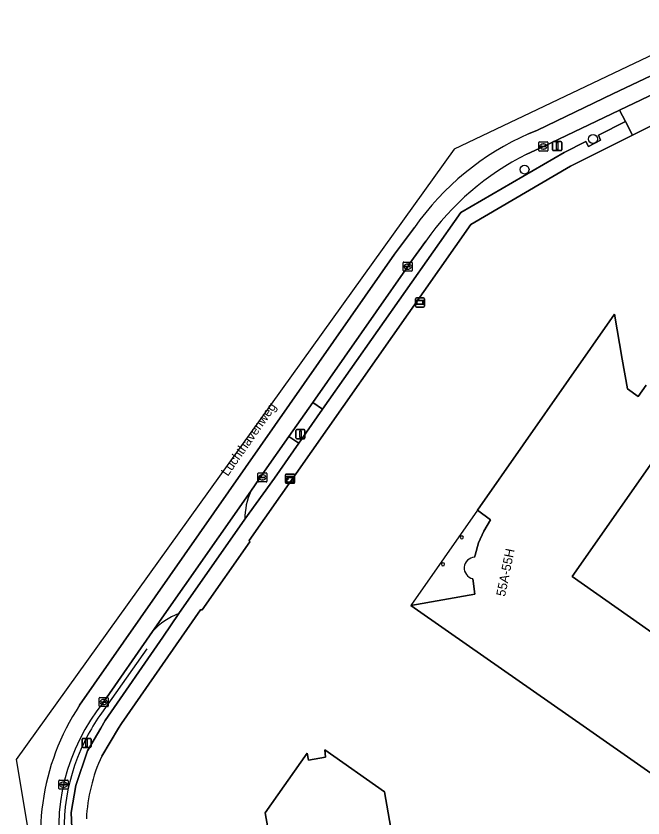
# Model space of a CAD drawing. Extents: x 155018 to 156648, y 383979 to 385733.
# Drawn here: x 155386.2 to 155454.7, y 385490.2 to 385577.9 of the extents above; entities that cross this region are included whole.
import ezdxf

# ---------------------------------------------------------------- set-up
doc = ezdxf.new("R2010")
doc.units = 0
for name, color, linetype in [('IMGEO_Berm_groen', 7, 'Continuous'), ('IMGEO_Boom', 7, 'Continuous'), ('IMGEO_Erf', 7, 'Continuous'), ('IMGEO_Hek', 7, 'Continuous'), ('IMGEO_Kast', 7, 'Continuous'), ('IMGEO_Kolk', 7, 'Continuous'), ('IMGEO_Lichtmast', 7, 'Continuous'), ('IMGEO_Openbare_ruimte_label', 7, 'Continuous'), ('IMGEO_Pand', 7, 'Continuous'), ('IMGEO_Pand_nummerreeks', 7, 'Continuous'), ('IMGEO_Pand_overbouw', 7, 'Continuous'), ('IMGEO_Rijbaan_lokaal_gesloten', 7, 'Continuous'), ('IMGEO_Rijbaan_lokaal_open', 7, 'Continuous'), ('IMGEO_Verkeersbordpaal', 7, 'Continuous'), ('IMGEO_Voetpad_open', 7, 'Continuous'), ('IMGEO_Wegwijzer', 7, 'Continuous')]:
    doc.layers.add(name, color=color, linetype=linetype)

msp = doc.modelspace()

# ---------------------------------------------------------------- linework, layer by layer
at = {"layer": 'IMGEO_Berm_groen'}
for points in [[(155434.827, 385556.382), (155446.112, 385562.962), (155448.512, 385564.16), (155448.79, 385563.614), (155450.106, 385564.29), (155449.864, 385564.835), (155452.829, 385566.316), (155452.179, 385567.565), (155443.846, 385563.598), (155442.028, 385562.765)], [(155430.984, 385553.252), (155429.177, 385550.744), (155429.008, 385550.471), (155418.623, 385535.622), (155419.693, 385534.868), (155434.827, 385556.382)], [(155417.082, 385531.152), (155416.01, 385531.886), (155413.359, 385528.115), (155411.839, 385525.927)], [(155411.198, 385522.837), (155414.437, 385527.355), (155417.082, 385531.152)], [(155402.22, 385509.945), (155403.99, 385512.527)], [(155401.105, 385510.581), (155395.749, 385502.856)], [(155396.836, 385460.097), (155392.404, 385485.804), (155392.206, 385490.777), (155392.699, 385493.73), (155393.968, 385497.53), (155395.424, 385500), (155395.93, 385500.859), (155402.22, 385509.945)]]:
    msp.add_lwpolyline(points, dxfattribs=at)
for centre, radius, start, end in [((155455.495, 385535.964), 29.994, 116.67795, 144.80347), ((155418.812, 385522.869), 7.614, 156.3208, 180.24038), ((155406.341, 385505.93), 7.004, 109.61554, 138.38564), ((155412.73, 385489.015), 21.907, 140.81748, 191.14435)]:
    msp.add_arc(centre, radius, start, end, dxfattribs=at)
at = {"layer": 'IMGEO_Boom'}
for centre in [(155449.284, 385564.416), (155441.79, 385561.082)]:
    msp.add_circle(centre, 0.489, dxfattribs=at)
at = {"layer": 'IMGEO_Erf'}
for points in [[(155502.294, 385588.019), (155500, 385586.933), (155498.671, 385586.304), (155493.9, 385583.993), (155493.696, 385583.894), (155459.766, 385567.858), (155459.431, 385567.7), (155457.287, 385566.687), (155453.832, 385564.956), (155453.598, 385564.839), (155446.802, 385561.433), (155435.925, 385555.057), (155411.68, 385520.536), (155411.752, 385520.376), (155406.537, 385512.94), (155406.361, 385512.946), (155397.699, 385500.517), (155397.386, 385500), (155395.535, 385496.941)], [(155436.328, 385518.686), (155436.384, 385518.908), (155436.764, 385520.255), (155437.335, 385521.553), (155438.049, 385522.777), (155436.626, 385523.847), (155451.615, 385545.258), (155452.482, 385540.334), (155453.049, 385537.118), (155454.236, 385536.267), (155455.087, 385537.492)], [(155457.308, 385531.303), (155447.008, 385516.59), (155461.73, 385506.248)], [(155461.191, 385491.186), (155448.571, 385500), (155433.468, 385510.548), (155429.369, 385513.411), (155436.367, 385514.668), (155436.159, 385516.077), (155436.132, 385516.349)], [(155419.428, 385473.392), (155419.074, 385475.068), (155416.289, 385474.583), (155413.427, 385490.745), (155418.006, 385497.261), (155418.169, 385496.514), (155420.029, 385496.85), (155419.937, 385497.619), (155426.458, 385493.047), (155428.638, 385480.73), (155440.953, 385482.902), (155447.458, 385478.337), (155446.707, 385478.17), (155447.049, 385476.298), (155447.84, 385476.438), (155443.237, 385469.876)]]:
    msp.add_lwpolyline(points, dxfattribs=at)
for centre, radius, start, end in [((155434.932, 385520.872), 0.175, 90, 270), ((155434.932, 385520.872), 0.175, 270, 90), ((155436.371, 385517.506), 1.181, 92.08687, 258.32498), ((155432.863, 385517.92), 0.175, 90, 270), ((155432.863, 385517.92), 0.175, 270, 90), ((155412.383, 385489.191), 18.545, 155.29741, 177.26715)]:
    msp.add_arc(centre, radius, start, end, dxfattribs=at)
at = {"layer": 'IMGEO_Hek'}
msp.add_lwpolyline([(155400.466, 385508.687), (155395.513, 385501.657)], dxfattribs=at)
for centre, radius, start, end in [((155413.199, 385488.98), 21.761, 144.36814, 151.52722), ((155413.383, 385488.865), 21.976, 151.49289, 190.34791)]:
    msp.add_arc(centre, radius, start, end, dxfattribs=at)
at = {"layer": 'IMGEO_Kast'}
for p, q in [((155415.637, 385526.855), (155415.637, 385527.696)), ((155415.637, 385527.696), (155415.637, 385526.855)), ((155415.712, 385527.78), (155416.553, 385527.78)), ((155416.553, 385527.78), (155415.712, 385527.78)), ((155416.637, 385527.705), (155416.637, 385526.864)), ((155416.637, 385526.864), (155416.637, 385527.705)), ((155416.562, 385526.78), (155415.721, 385526.78)), ((155415.721, 385526.78), (155416.562, 385526.78))]:
    msp.add_line(p, q, dxfattribs=at)
for points in [[(155415.832, 385527.57), (155416.432, 385527.57), (155416.432, 385527.485), (155415.832, 385527.485), (155415.832, 385527.57)], [(155415.832, 385527.395), (155416.432, 385527.395), (155416.432, 385526.906), (155415.832, 385526.906), (155415.832, 385527.395)]]:
    msp.add_lwpolyline(points, dxfattribs=at)
msp.add_circle((155415.916, 385527.244), 0.0377, dxfattribs=at)
for centre, start, end in [((155415.715, 385527.702), 92.4484, 184.28452), ((155415.715, 385527.702), 92.4484, 184.28452), ((155416.559, 385527.702), 2.4484, 94.28452), ((155416.559, 385527.702), 2.4484, 94.28452), ((155415.715, 385526.858), 182.4484, 274.28452), ((155415.715, 385526.858), 182.4484, 274.28452), ((155416.559, 385526.858), 272.4484, 4.28452), ((155416.559, 385526.858), 272.4484, 4.28452)]:
    msp.add_arc(centre, 0.0779, start, end, dxfattribs=at)
at = {"layer": 'IMGEO_Kolk'}
for p, q in [((155443.345, 385563.172), (155443.345, 385564.024)), ((155443.42, 385564.098), (155444.272, 385564.098)), ((155444.346, 385564.024), (155444.346, 385563.172)), ((155443.604, 385563.592), (155443.604, 385563.604)), ((155444.042, 385563.555), (155443.644, 385563.555)), ((155443.647, 385563.641), (155444.045, 385563.641)), ((155443.856, 385563.318), (155443.831, 385563.318)), ((155443.833, 385563.878), (155443.858, 385563.878)), ((155444.088, 385563.604), (155444.088, 385563.592)), ((155444.272, 385563.098), (155443.42, 385563.098)), ((155428.507, 385550.045), (155428.507, 385550.897)), ((155428.582, 385550.971), (155429.434, 385550.971)), ((155429.508, 385550.897), (155429.508, 385550.045)), ((155428.766, 385550.465), (155428.766, 385550.477)), ((155429.204, 385550.428), (155428.806, 385550.428)), ((155428.809, 385550.514), (155429.207, 385550.514)), ((155429.018, 385550.191), (155428.993, 385550.191)), ((155428.995, 385550.751), (155429.02, 385550.751)), ((155429.25, 385550.477), (155429.25, 385550.465)), ((155429.434, 385549.971), (155428.582, 385549.971)), ((155412.612, 385526.995), (155412.612, 385527.847)), ((155412.687, 385527.921), (155413.539, 385527.921)), ((155412.871, 385527.415), (155412.871, 385527.427)), ((155413.309, 385527.378), (155412.911, 385527.378)), ((155412.914, 385527.464), (155413.312, 385527.464)), ((155413.1, 385527.701), (155413.125, 385527.701)), ((155413.355, 385527.427), (155413.355, 385527.415)), ((155413.613, 385527.847), (155413.613, 385526.995)), ((155413.539, 385526.921), (155412.687, 385526.921)), ((155413.123, 385527.141), (155413.098, 385527.141)), ((155395.248, 385502.43), (155395.248, 385503.282)), ((155395.323, 385503.356), (155396.175, 385503.356)), ((155395.507, 385502.85), (155395.507, 385502.862)), ((155395.945, 385502.813), (155395.547, 385502.813)), ((155395.55, 385502.899), (155395.948, 385502.899)), ((155395.736, 385503.136), (155395.761, 385503.136)), ((155395.991, 385502.862), (155395.991, 385502.85)), ((155396.249, 385503.282), (155396.249, 385502.43)), ((155396.175, 385502.356), (155395.323, 385502.356)), ((155395.759, 385502.576), (155395.734, 385502.576)), ((155390.858, 385493.406), (155390.858, 385494.258)), ((155390.933, 385494.332), (155391.785, 385494.332)), ((155391.346, 385494.112), (155391.371, 385494.112)), ((155391.859, 385494.258), (155391.859, 385493.406)), ((155391.785, 385493.332), (155390.933, 385493.332)), ((155391.117, 385493.826), (155391.117, 385493.838)), ((155391.555, 385493.789), (155391.157, 385493.789)), ((155391.16, 385493.875), (155391.558, 385493.875)), ((155391.369, 385493.552), (155391.344, 385493.552)), ((155391.601, 385493.838), (155391.601, 385493.826))]:
    msp.add_line(p, q, dxfattribs=at)
for points in [[(155443.345, 385563.172), (155443.345, 385564.024)], [(155443.42, 385564.098), (155444.272, 385564.098)], [(155444.346, 385564.024), (155444.346, 385563.172)], [(155444.272, 385563.098), (155443.42, 385563.098)], [(155428.507, 385550.045), (155428.507, 385550.897)], [(155428.582, 385550.971), (155429.434, 385550.971)], [(155429.508, 385550.897), (155429.508, 385550.045)], [(155429.434, 385549.971), (155428.582, 385549.971)], [(155412.612, 385526.995), (155412.612, 385527.847)], [(155412.687, 385527.921), (155413.539, 385527.921)], [(155413.613, 385527.847), (155413.613, 385526.995)], [(155413.539, 385526.921), (155412.687, 385526.921)], [(155395.248, 385502.43), (155395.248, 385503.282)], [(155395.323, 385503.356), (155396.175, 385503.356)], [(155396.249, 385503.282), (155396.249, 385502.43)], [(155396.175, 385502.356), (155395.323, 385502.356)], [(155390.858, 385493.406), (155390.858, 385494.258)], [(155390.933, 385494.332), (155391.785, 385494.332)], [(155391.859, 385494.258), (155391.859, 385493.406)], [(155391.785, 385493.332), (155390.933, 385493.332)]]:
    msp.add_lwpolyline(points, dxfattribs=at)
for centre, radius, start, end in [((155443.422, 385564.022), 0.0765, 91.55205, 178.44795), ((155443.422, 385564.022), 0.0765, 91.55205, 178.44795), ((155444.27, 385564.022), 0.0765, 1.55205, 88.44795), ((155444.27, 385564.022), 0.0765, 1.55205, 88.44795), ((155443.422, 385563.174), 0.0765, 181.55205, 268.44795), ((155443.422, 385563.174), 0.0765, 181.55205, 268.44795), ((155443.644, 385563.601), 0.0403, 85.87752, 175.75265), ((155443.641, 385563.591), 0.0366, 178.93798, 274.71019), ((155444.045, 385563.598), 0.043, 264.86636, 352.45326), ((155444.049, 385563.603), 0.0386, 1.73085, 96.63898), ((155444.27, 385563.174), 0.0765, 271.55205, 358.44795), ((155444.27, 385563.174), 0.0765, 271.55205, 358.44795), ((155428.584, 385550.895), 0.0765, 91.55205, 178.44795), ((155428.584, 385550.895), 0.0765, 91.55205, 178.44795), ((155429.432, 385550.895), 0.0765, 1.55205, 88.44795), ((155429.432, 385550.895), 0.0765, 1.55205, 88.44795), ((155428.584, 385550.047), 0.0765, 181.55205, 268.44795), ((155428.584, 385550.047), 0.0765, 181.55205, 268.44795), ((155428.806, 385550.474), 0.0403, 85.87752, 175.75265), ((155428.803, 385550.464), 0.0366, 178.93798, 274.71019), ((155429.207, 385550.471), 0.043, 264.86636, 352.45326), ((155429.211, 385550.476), 0.0386, 1.73085, 96.63898), ((155429.432, 385550.047), 0.0765, 271.55205, 358.44795), ((155429.432, 385550.047), 0.0765, 271.55205, 358.44795), ((155412.689, 385527.845), 0.0765, 91.55205, 178.44795), ((155412.689, 385527.845), 0.0765, 91.55205, 178.44795), ((155412.911, 385527.424), 0.0403, 85.87752, 175.75265), ((155412.908, 385527.414), 0.0366, 178.93798, 274.71019), ((155413.312, 385527.421), 0.043, 264.86636, 352.45326), ((155413.316, 385527.426), 0.0386, 1.73085, 96.63898), ((155413.537, 385527.845), 0.0765, 1.55205, 88.44795), ((155413.537, 385527.845), 0.0765, 1.55205, 88.44795), ((155412.689, 385526.997), 0.0765, 181.55205, 268.44795), ((155412.689, 385526.997), 0.0765, 181.55205, 268.44795), ((155413.537, 385526.997), 0.0765, 271.55205, 358.44795), ((155413.537, 385526.997), 0.0765, 271.55205, 358.44795), ((155395.325, 385503.28), 0.0765, 91.55205, 178.44795), ((155395.325, 385503.28), 0.0765, 91.55205, 178.44795), ((155395.547, 385502.859), 0.0403, 85.87752, 175.75265), ((155395.544, 385502.849), 0.0366, 178.93798, 274.71019), ((155395.948, 385502.856), 0.043, 264.86636, 352.45326), ((155395.952, 385502.861), 0.0386, 1.73085, 96.63898), ((155396.173, 385503.28), 0.0765, 1.55205, 88.44795), ((155396.173, 385503.28), 0.0765, 1.55205, 88.44795), ((155395.325, 385502.432), 0.0765, 181.55205, 268.44795), ((155395.325, 385502.432), 0.0765, 181.55205, 268.44795), ((155396.173, 385502.432), 0.0765, 271.55205, 358.44795), ((155396.173, 385502.432), 0.0765, 271.55205, 358.44795), ((155390.935, 385494.256), 0.0765, 91.55205, 178.44795), ((155390.935, 385494.256), 0.0765, 91.55205, 178.44795), ((155391.157, 385493.835), 0.0403, 85.87752, 175.75265), ((155391.562, 385493.837), 0.0386, 1.73085, 96.63898), ((155391.783, 385494.256), 0.0765, 1.55205, 88.44795), ((155391.783, 385494.256), 0.0765, 1.55205, 88.44795), ((155390.935, 385493.408), 0.0765, 181.55205, 268.44795), ((155390.935, 385493.408), 0.0765, 181.55205, 268.44795), ((155391.154, 385493.825), 0.0366, 178.93798, 274.71019), ((155391.558, 385493.832), 0.043, 264.86636, 352.45326), ((155391.783, 385493.408), 0.0765, 271.55205, 358.44795), ((155391.783, 385493.408), 0.0765, 271.55205, 358.44795)]:
    msp.add_arc(centre, radius, start, end, dxfattribs=at)
for centre, major_axis, ratio, start_param, end_param in [((155443.832, 385563.598), (-0.387, 0.002), 0.722429, 4.712389, 7.853982), ((155443.857, 385563.598), (-0.39, 0.002), 0.717154, 1.570796, 4.712389), ((155428.994, 385550.471), (-0.387, 0.002), 0.722429, 4.712389, 7.853982), ((155429.019, 385550.471), (-0.39, 0.002), 0.717154, 1.570796, 4.712389), ((155413.099, 385527.421), (-0.387, 0.002), 0.722429, 4.712389, 7.853982), ((155413.124, 385527.421), (-0.39, 0.002), 0.717154, 1.570796, 4.712389), ((155395.735, 385502.856), (-0.387, 0.002), 0.722429, 4.712389, 7.853982), ((155395.76, 385502.856), (-0.39, 0.002), 0.717154, 1.570796, 4.712389), ((155391.345, 385493.832), (-0.387, 0.002), 0.722429, 4.712389, 7.853982), ((155391.37, 385493.832), (-0.39, 0.002), 0.717154, 1.570796, 4.712389)]:
    msp.add_ellipse(centre, major_axis=major_axis, ratio=ratio, start_param=start_param, end_param=end_param, dxfattribs=at)
at = {"layer": 'IMGEO_Lichtmast'}
for p, q in [((155444.865, 385563.246), (155444.865, 385564.046)), ((155444.865, 385564.046), (155444.865, 385563.246)), ((155444.965, 385564.146), (155445.755, 385564.146)), ((155445.755, 385564.146), (155444.965, 385564.146)), ((155445.855, 385564.046), (155445.855, 385563.246)), ((155445.855, 385563.246), (155445.855, 385564.046)), ((155445.755, 385563.146), (155444.965, 385563.146)), ((155444.965, 385563.146), (155445.755, 385563.146)), ((155416.781, 385531.756), (155416.781, 385532.556)), ((155416.781, 385532.556), (155416.781, 385531.756)), ((155416.881, 385532.656), (155417.671, 385532.656)), ((155417.671, 385532.656), (155416.881, 385532.656)), ((155417.771, 385532.556), (155417.771, 385531.756)), ((155417.771, 385531.756), (155417.771, 385532.556)), ((155417.671, 385531.656), (155416.881, 385531.656)), ((155416.881, 385531.656), (155417.671, 385531.656))]:
    msp.add_line(p, q, dxfattribs=at)
for points in [[(155445.285, 385564.021), (155445.435, 385564.021), (155445.435, 385563.271), (155445.285, 385563.271), (155445.285, 385564.021)], [(155417.201, 385532.531), (155417.351, 385532.531), (155417.351, 385531.781), (155417.201, 385531.781), (155417.201, 385532.531)]]:
    msp.add_lwpolyline(points, dxfattribs=at)
for centre, start, end in [((155444.965, 385564.046), 90, 180), ((155444.965, 385564.046), 90, 180), ((155445.755, 385564.046), 0, 90), ((155445.755, 385564.046), 360, 90), ((155444.965, 385563.246), 180, 270), ((155444.965, 385563.246), 180, 270), ((155445.755, 385563.246), 270, 0), ((155445.755, 385563.246), 270, 0), ((155416.881, 385532.556), 90, 180), ((155416.881, 385532.556), 90, 180), ((155417.671, 385532.556), 0, 90), ((155417.671, 385532.556), 360, 90), ((155416.881, 385531.756), 180, 270), ((155416.881, 385531.756), 180, 270), ((155417.671, 385531.756), 270, 0), ((155417.671, 385531.756), 270, 0)]:
    msp.add_arc(centre, 0.1, start, end, dxfattribs=at)
at = {"layer": 'IMGEO_Pand'}
for points in [[(155455.087, 385537.492), (155454.236, 385536.267), (155453.049, 385537.118), (155452.482, 385540.334), (155451.615, 385545.258), (155436.626, 385523.847), (155438.049, 385522.777), (155437.335, 385521.553), (155436.764, 385520.255), (155436.384, 385518.908), (155436.328, 385518.686)], [(155461.73, 385506.248), (155447.008, 385516.59), (155457.308, 385531.303)], [(155436.132, 385516.349), (155436.159, 385516.077), (155436.367, 385514.668), (155429.369, 385513.411), (155433.468, 385510.548), (155448.571, 385500), (155461.191, 385491.186)], [(155420.192, 385471.399), (155421.012, 385469.886), (155417.884, 385465.397), (155443.237, 385469.876), (155447.84, 385476.438), (155447.049, 385476.298), (155446.707, 385478.17), (155447.458, 385478.337), (155440.953, 385482.902), (155428.638, 385480.73), (155426.458, 385493.047), (155419.937, 385497.619), (155420.029, 385496.85), (155418.169, 385496.514), (155418.006, 385497.261), (155413.427, 385490.745), (155416.289, 385474.583), (155419.074, 385475.068), (155419.428, 385473.392)]]:
    msp.add_lwpolyline(points, dxfattribs=at)
for centre, radius, start, end in [((155434.932, 385520.872), 0.175, 90, 270), ((155434.932, 385520.872), 0.175, 270, 90), ((155436.371, 385517.506), 1.181, 92.08687, 258.32498), ((155432.863, 385517.92), 0.175, 90, 270), ((155432.863, 385517.92), 0.175, 270, 90)]:
    msp.add_arc(centre, radius, start, end, dxfattribs=at)
at = {"layer": 'IMGEO_Pand_overbouw'}
for points in [[(155436.328, 385518.686), (155436.384, 385518.908), (155436.764, 385520.255), (155437.335, 385521.553), (155438.049, 385522.777), (155436.626, 385523.847), (155429.369, 385513.411)], [(155429.369, 385513.411), (155436.367, 385514.668), (155436.159, 385516.077), (155436.132, 385516.349)]]:
    msp.add_lwpolyline(points, dxfattribs=at)
msp.add_arc((155436.371, 385517.506), 1.181, 92.08687, 258.32498, dxfattribs=at)
at = {"layer": 'IMGEO_Rijbaan_lokaal_gesloten'}
for points in [[(155571.16, 385628.551), (155434.108, 385563.323), (155386.165, 385496.571), (155415.328, 385322.488), (155407.859, 385312.922)], [(155559.011, 385620.331), (155534.426, 385608.693), (155451.433, 385569.345), (155443.207, 385565.404), (155442.24, 385564.981)], [(155442.24, 385564.981), (155443.207, 385565.404), (155451.433, 385569.345), (155534.426, 385608.693), (155559.011, 385620.331)], [(155442.028, 385562.765), (155443.846, 385563.598), (155452.179, 385567.565), (155458.522, 385570.59), (155462.832, 385572.609), (155489.987, 385585.516), (155491.092, 385586.04), (155501.008, 385590.708), (155510.247, 385595.091), (155529.79, 385604.354), (155535.495, 385607.05), (155543.415, 385610.816), (155545.148, 385611.603), (155559.847, 385618.598)], [(155429.741, 385554.745), (155427.57, 385551.828), (155393.123, 385502.506)], [(155393.123, 385502.506), (155427.57, 385551.828), (155429.741, 385554.745)], [(155395.749, 385502.856), (155401.105, 385510.581), (155411.839, 385525.927), (155413.359, 385528.115), (155416.01, 385531.886), (155418.623, 385535.622), (155429.008, 385550.471), (155429.177, 385550.744), (155430.984, 385553.252)]]:
    msp.add_lwpolyline(points, dxfattribs=at)
for centre, radius, start, end in [((155454.21, 385537.615), 29.869, 113.62533, 145.00589), ((155454.21, 385537.615), 29.869, 113.62533, 145.00589), ((155455.495, 385535.964), 29.994, 116.67795, 144.80347), ((155412.73, 385489.015), 21.907, 140.81748, 191.14435), ((155414.464, 385488.329), 25.621, 146.40376, 197.78036), ((155414.464, 385488.329), 25.621, 146.40376, 197.78036)]:
    msp.add_arc(centre, radius, start, end, dxfattribs=at)
at = {"layer": 'IMGEO_Rijbaan_lokaal_open'}
msp.add_lwpolyline([(155459.766, 385567.858), (155459.076, 385569.373), (155458.522, 385570.59), (155452.179, 385567.565), (155452.829, 385566.316), (155453.598, 385564.839), (155453.832, 385564.956), (155457.287, 385566.687), (155459.431, 385567.7)], close=True, dxfattribs=at)
for points in [[(155411.839, 385525.927), (155401.105, 385510.581)], [(155403.99, 385512.527), (155411.198, 385522.837)]]:
    msp.add_lwpolyline(points, dxfattribs=at)
for centre, radius, start, end in [((155418.812, 385522.869), 7.614, 156.3208, 180.24038), ((155406.341, 385505.93), 7.004, 109.61554, 138.38564)]:
    msp.add_arc(centre, radius, start, end, dxfattribs=at)
at = {"layer": 'IMGEO_Verkeersbordpaal'}
for p, q in [((155393.392, 385497.988), (155393.392, 385498.788)), ((155393.392, 385498.788), (155393.392, 385497.988)), ((155393.492, 385498.888), (155394.282, 385498.888)), ((155394.282, 385498.888), (155393.492, 385498.888)), ((155394.382, 385498.788), (155394.382, 385497.988)), ((155394.382, 385497.988), (155394.382, 385498.788)), ((155394.282, 385497.888), (155393.492, 385497.888)), ((155393.492, 385497.888), (155394.282, 385497.888))]:
    msp.add_line(p, q, dxfattribs=at)
msp.add_lwpolyline([(155393.812, 385498.763), (155393.962, 385498.763), (155393.962, 385498.013), (155393.812, 385498.013), (155393.812, 385498.763)], dxfattribs=at)
for centre, start, end in [((155393.492, 385498.788), 90, 180), ((155393.492, 385498.788), 90, 180), ((155394.282, 385498.788), 0, 90), ((155394.282, 385498.788), 360, 90), ((155393.492, 385497.988), 180, 270), ((155393.492, 385497.988), 180, 270), ((155394.282, 385497.988), 270, 0), ((155394.282, 385497.988), 270, 0)]:
    msp.add_arc(centre, 0.1, start, end, dxfattribs=at)
at = {"layer": 'IMGEO_Voetpad_open'}
for points in [[(155435.925, 385555.057), (155446.802, 385561.433), (155453.598, 385564.839), (155452.829, 385566.316), (155449.864, 385564.835), (155450.106, 385564.29), (155448.79, 385563.614), (155448.512, 385564.16), (155446.112, 385562.962), (155434.827, 385556.382), (155419.693, 385534.868), (155417.347, 385531.533), (155417.082, 385531.152), (155414.437, 385527.355), (155411.198, 385522.837), (155403.99, 385512.527), (155402.22, 385509.945), (155395.93, 385500.859), (155395.424, 385500), (155393.968, 385497.53), (155392.699, 385493.73), (155392.206, 385490.777), (155392.404, 385485.804), (155396.836, 385460.097)], [(155395.535, 385496.941), (155397.386, 385500), (155397.699, 385500.517), (155406.361, 385512.946), (155406.537, 385512.94), (155411.752, 385520.376), (155411.68, 385520.536), (155435.925, 385555.057)]]:
    msp.add_lwpolyline(points, dxfattribs=at)
msp.add_lwpolyline([(155419.693, 385534.868), (155418.623, 385535.622), (155416.01, 385531.886), (155417.082, 385531.152), (155417.347, 385531.533)], close=True, dxfattribs=at)
msp.add_arc((155412.383, 385489.191), 18.545, 155.29741, 177.26715, dxfattribs=at)
at = {"layer": 'IMGEO_Wegwijzer'}
for p, q in [((155429.854, 385546.15), (155429.854, 385546.95)), ((155429.854, 385546.95), (155429.854, 385546.15)), ((155429.954, 385547.05), (155430.744, 385547.05)), ((155430.744, 385547.05), (155429.954, 385547.05)), ((155430.844, 385546.95), (155430.844, 385546.15)), ((155430.844, 385546.15), (155430.844, 385546.95)), ((155430.744, 385546.05), (155429.954, 385546.05)), ((155429.954, 385546.05), (155430.744, 385546.05))]:
    msp.add_line(p, q, dxfattribs=at)
for points in [[(155429.955, 385546.782), (155430.743, 385546.782), (155430.743, 385546.318), (155429.955, 385546.318), (155429.955, 385546.782)], [(155430.02, 385546.717), (155430.02, 385546.383), (155430.678, 385546.383), (155430.678, 385546.717), (155430.02, 385546.717)]]:
    msp.add_lwpolyline(points, dxfattribs=at)
for centre, start, end in [((155429.954, 385546.95), 90, 180), ((155429.954, 385546.95), 90, 180), ((155430.744, 385546.95), 0, 90), ((155430.744, 385546.95), 360, 90), ((155429.954, 385546.15), 180, 270), ((155429.954, 385546.15), 180, 270), ((155430.744, 385546.15), 270, 0), ((155430.744, 385546.15), 270, 0)]:
    msp.add_arc(centre, 0.1, start, end, dxfattribs=at)

# ---------------------------------------------------------------- texts
at = {"layer": 'IMGEO_Openbare_ruimte_label'}
msp.add_text('Luchthavenweg', height=1, rotation=55.10188, dxfattribs=at).set_placement((155409.326, 385527.477))
at = {"layer": 'IMGEO_Pand_nummerreeks'}
msp.add_text('55A-55H', height=1, rotation=78.28166, dxfattribs=at).set_placement((155439.651, 385514.349))

doc.saveas('drawing.dxf')
